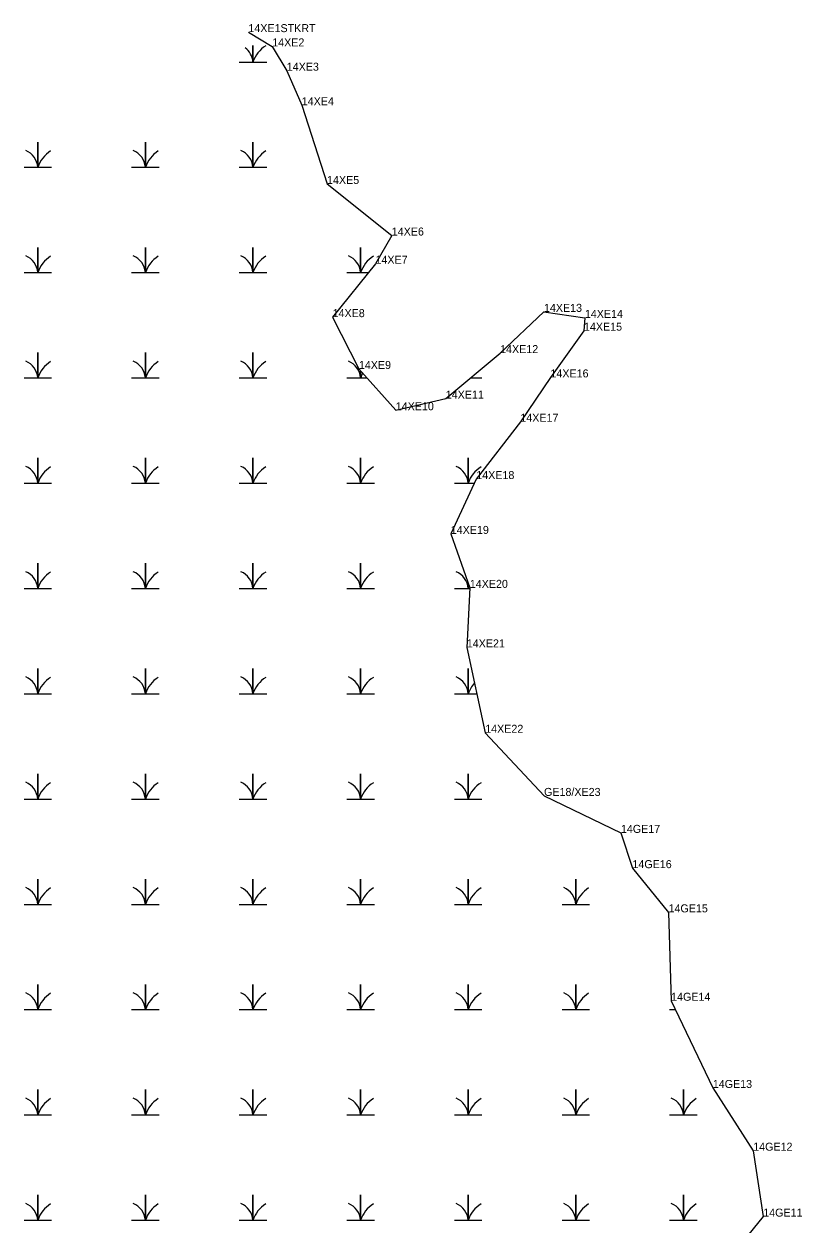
# Model space of a CAD drawing. Extents: x 2072529 to 2268796, y 436423 to 470406.
# Drawn here: x 2260134 to 2260620, y 442318 to 443069 of the extents above; entities that cross this region are included whole.
import ezdxf

# ---------------------------------------------------------------- set-up
doc = ezdxf.new("R2010")
doc.units = 0
for name, color, linetype in [('Exist Environmental Wetland Boundary', 7, 'Continuous'), ('Exist Environmental Wetland Boundary Cogo Comment', 7, 'Continuous'), ('Exist Hydro Swamp or Marsh', 7, 'Continuous'), ('Old_Level_20', 7, 'Continuous')]:
    doc.layers.add(name, color=color, linetype=linetype)

msp = doc.modelspace()

# ---------------------------------------------------------------- linework, layer by layer
at = {"layer": 'Exist Environmental Wetland Boundary'}
msp.add_lwpolyline([(2260274.18, 443063.68), (2260289.08, 443054.77), (2260298.16, 443039.57), (2260307.53, 443017.97), (2260323.32, 442968.78), (2260363.79, 442936.56), (2260353.61, 442918.93), (2260326.8, 442885.56), (2260343.23, 442853.16), (2260366.29, 442827.37), (2260397.54, 442834.63), (2260431.51, 442863.08), (2260458.89, 442888.87), (2260484.48, 442885.11), (2260483.9, 442877.09), (2260462.96, 442847.9), (2260444.13, 442820.16), (2260416.6, 442784.37), (2260400.66, 442750.09), (2260412.56, 442716.38), (2260410.68, 442679.19), (2260422.17, 442625.81), (2260458.95, 442586.35), (2260507, 442563.25), (2260514.19, 442541.21), (2260536.75, 442513.58), (2260538.36, 442458.34), (2260564.42, 442403.84), (2260589.67, 442364.63), (2260595.94, 442323.44), (2260583.37, 442308.11)], dxfattribs=at)
at = {"layer": 'Exist Hydro Swamp or Marsh'}
for points in [[(2260268.45, 443045), (2260277.05, 443045), (2260277.05, 443055.3)], [(2260277.05, 443055.3), (2260277.05, 443045), (2260285.65, 443045)], [(2260133.95, 442979.2), (2260142.55, 442979.2), (2260142.55, 442994.98), (2260142.55, 442979.2), (2260151.15, 442979.2)], [(2260201.2, 442979.2), (2260209.8, 442979.2), (2260209.8, 442994.98), (2260209.8, 442979.2), (2260218.4, 442979.2)], [(2260268.45, 442979.2), (2260277.05, 442979.2), (2260277.05, 442994.98), (2260277.05, 442979.2), (2260285.65, 442979.2)], [(2260133.95, 442913.4), (2260142.55, 442913.4), (2260142.55, 442929.18), (2260142.55, 442913.4), (2260151.15, 442913.4)], [(2260201.2, 442913.4), (2260209.8, 442913.4), (2260209.8, 442929.18), (2260209.8, 442913.4), (2260218.4, 442913.4)], [(2260268.45, 442913.4), (2260277.05, 442913.4), (2260277.05, 442929.18), (2260277.05, 442913.4), (2260285.65, 442913.4)], [(2260335.7, 442913.4), (2260344.3, 442913.4), (2260344.3, 442929.18), (2260344.3, 442913.4), (2260349.16, 442913.4)], [(2260133.95, 442847.6), (2260142.55, 442847.6), (2260142.55, 442863.38), (2260142.55, 442847.6), (2260151.15, 442847.6)], [(2260201.2, 442847.6), (2260209.8, 442847.6), (2260209.8, 442863.38), (2260209.8, 442847.6), (2260218.4, 442847.6)], [(2260268.45, 442847.6), (2260277.05, 442847.6), (2260277.05, 442863.38), (2260277.05, 442847.6), (2260285.65, 442847.6)], [(2260335.7, 442847.6), (2260344.3, 442847.6), (2260344.3, 442851.96)], [(2260344.3, 442851.96), (2260344.3, 442847.6), (2260348.2, 442847.6)], [(2260413.03, 442847.6), (2260420.15, 442847.6)], [(2260133.95, 442781.8), (2260142.55, 442781.8), (2260142.55, 442797.58), (2260142.55, 442781.8), (2260151.15, 442781.8)], [(2260201.2, 442781.8), (2260209.8, 442781.8), (2260209.8, 442797.58), (2260209.8, 442781.8), (2260218.4, 442781.8)], [(2260268.45, 442781.8), (2260277.05, 442781.8), (2260277.05, 442797.58), (2260277.05, 442781.8), (2260285.65, 442781.8)], [(2260335.7, 442781.8), (2260344.3, 442781.8), (2260344.3, 442797.58), (2260344.3, 442781.8), (2260352.9, 442781.8)], [(2260402.95, 442781.8), (2260411.55, 442781.8), (2260411.55, 442797.58), (2260411.55, 442781.8), (2260415.4, 442781.8)], [(2260133.95, 442716), (2260142.55, 442716), (2260142.55, 442731.78), (2260142.55, 442716), (2260151.15, 442716)], [(2260201.2, 442716), (2260209.8, 442716), (2260209.8, 442731.78), (2260209.8, 442716), (2260218.4, 442716)], [(2260268.45, 442716), (2260277.05, 442716), (2260277.05, 442731.78), (2260277.05, 442716), (2260285.65, 442716)], [(2260335.7, 442716), (2260344.3, 442716), (2260344.3, 442731.78), (2260344.3, 442716), (2260352.9, 442716)], [(2260402.95, 442716), (2260411.55, 442716), (2260411.55, 442719.24)], [(2260411.55, 442719.24), (2260411.55, 442716), (2260412.54, 442716)], [(2260133.95, 442650.2), (2260142.55, 442650.2), (2260142.55, 442665.98), (2260142.55, 442650.2), (2260151.15, 442650.2)], [(2260201.2, 442650.2), (2260209.8, 442650.2), (2260209.8, 442665.98), (2260209.8, 442650.2), (2260218.4, 442650.2)], [(2260268.45, 442650.2), (2260277.05, 442650.2), (2260277.05, 442665.98), (2260277.05, 442650.2), (2260285.65, 442650.2)], [(2260335.7, 442650.2), (2260344.3, 442650.2), (2260344.3, 442665.98), (2260344.3, 442650.2), (2260352.9, 442650.2)], [(2260402.95, 442650.2), (2260411.55, 442650.2), (2260411.55, 442665.98), (2260411.55, 442650.2), (2260416.92, 442650.2)], [(2260133.95, 442584.4), (2260142.55, 442584.4), (2260142.55, 442600.18), (2260142.55, 442584.4), (2260151.15, 442584.4)], [(2260201.2, 442584.4), (2260209.8, 442584.4), (2260209.8, 442600.18), (2260209.8, 442584.4), (2260218.4, 442584.4)], [(2260268.45, 442584.4), (2260277.05, 442584.4), (2260277.05, 442600.18), (2260277.05, 442584.4), (2260285.65, 442584.4)], [(2260335.7, 442584.4), (2260344.3, 442584.4), (2260344.3, 442600.18), (2260344.3, 442584.4), (2260352.9, 442584.4)], [(2260402.95, 442584.4), (2260411.55, 442584.4), (2260411.55, 442600.18), (2260411.55, 442584.4), (2260420.15, 442584.4)], [(2260133.95, 442518.6), (2260142.55, 442518.6), (2260142.55, 442534.38), (2260142.55, 442518.6), (2260151.15, 442518.6)], [(2260201.2, 442518.6), (2260209.8, 442518.6), (2260209.8, 442534.38), (2260209.8, 442518.6), (2260218.4, 442518.6)], [(2260268.45, 442518.6), (2260277.05, 442518.6), (2260277.05, 442534.38), (2260277.05, 442518.6), (2260285.65, 442518.6)], [(2260335.7, 442518.6), (2260344.3, 442518.6), (2260344.3, 442534.38), (2260344.3, 442518.6), (2260352.9, 442518.6)], [(2260402.95, 442518.6), (2260411.55, 442518.6), (2260411.55, 442534.38), (2260411.55, 442518.6), (2260420.15, 442518.6)], [(2260470.2, 442518.6), (2260478.8, 442518.6), (2260478.8, 442534.38), (2260478.8, 442518.6), (2260487.4, 442518.6)], [(2260133.95, 442452.8), (2260142.55, 442452.8), (2260142.55, 442468.58), (2260142.55, 442452.8), (2260151.15, 442452.8)], [(2260201.2, 442452.8), (2260209.8, 442452.8), (2260209.8, 442468.58), (2260209.8, 442452.8), (2260218.4, 442452.8)], [(2260268.45, 442452.8), (2260277.05, 442452.8), (2260277.05, 442468.58), (2260277.05, 442452.8), (2260285.65, 442452.8)], [(2260335.7, 442452.8), (2260344.3, 442452.8), (2260344.3, 442468.58), (2260344.3, 442452.8), (2260352.9, 442452.8)], [(2260402.95, 442452.8), (2260411.55, 442452.8), (2260411.55, 442468.58), (2260411.55, 442452.8), (2260420.15, 442452.8)], [(2260470.2, 442452.8), (2260478.8, 442452.8), (2260478.8, 442468.58), (2260478.8, 442452.8), (2260487.4, 442452.8)], [(2260537.45, 442452.8), (2260541.01, 442452.8)], [(2260133.95, 442387), (2260142.55, 442387), (2260142.55, 442402.78), (2260142.55, 442387), (2260151.15, 442387)], [(2260201.2, 442387), (2260209.8, 442387), (2260209.8, 442402.78), (2260209.8, 442387), (2260218.4, 442387)], [(2260268.45, 442387), (2260277.05, 442387), (2260277.05, 442402.78), (2260277.05, 442387), (2260285.65, 442387)], [(2260335.7, 442387), (2260344.3, 442387), (2260344.3, 442402.78), (2260344.3, 442387), (2260352.9, 442387)], [(2260402.95, 442387), (2260411.55, 442387), (2260411.55, 442402.78), (2260411.55, 442387), (2260420.15, 442387)], [(2260470.2, 442387), (2260478.8, 442387), (2260478.8, 442402.78), (2260478.8, 442387), (2260487.4, 442387)], [(2260537.45, 442387), (2260546.05, 442387), (2260546.05, 442402.78), (2260546.05, 442387), (2260554.65, 442387)], [(2260133.95, 442321.2), (2260142.55, 442321.2), (2260142.55, 442336.98), (2260142.55, 442321.2), (2260151.15, 442321.2)], [(2260201.2, 442321.2), (2260209.8, 442321.2), (2260209.8, 442336.98), (2260209.8, 442321.2), (2260218.4, 442321.2)], [(2260268.45, 442321.2), (2260277.05, 442321.2), (2260277.05, 442336.98), (2260277.05, 442321.2), (2260285.65, 442321.2)], [(2260335.7, 442321.2), (2260344.3, 442321.2), (2260344.3, 442336.98), (2260344.3, 442321.2), (2260352.9, 442321.2)], [(2260402.95, 442321.2), (2260411.55, 442321.2), (2260411.55, 442336.98), (2260411.55, 442321.2), (2260420.15, 442321.2)], [(2260470.2, 442321.2), (2260478.8, 442321.2), (2260478.8, 442336.98), (2260478.8, 442321.2), (2260487.4, 442321.2)], [(2260537.45, 442321.2), (2260546.05, 442321.2), (2260546.05, 442336.98), (2260546.05, 442321.2), (2260554.65, 442321.2)]]:
    msp.add_lwpolyline(points, dxfattribs=at)
for centre, radius, start, end in [((2260264.78, 443044.11), 12.3, 4.14034, 52.73247), ((2260295.29, 443038.94), 19.22, 122.12745, 161.62219), ((2260130.28, 442978.31), 12.3, 4.14034, 67.53497), ((2260160.79, 442973.14), 19.22, 122.12745, 161.62219), ((2260197.53, 442978.31), 12.3, 4.14034, 67.53497), ((2260228.04, 442973.14), 19.22, 122.12745, 161.62219), ((2260264.78, 442978.31), 12.3, 4.14034, 67.53497), ((2260295.29, 442973.14), 19.22, 122.12745, 161.62219), ((2260130.28, 442912.51), 12.3, 4.14034, 67.53497), ((2260160.79, 442907.34), 19.22, 122.12745, 161.62219), ((2260197.53, 442912.51), 12.3, 4.14034, 67.53497), ((2260228.04, 442907.34), 19.22, 122.12745, 161.62219), ((2260264.78, 442912.51), 12.3, 4.14034, 67.53497), ((2260295.29, 442907.34), 19.22, 122.12745, 161.62219), ((2260332.03, 442912.51), 12.3, 4.14034, 67.53497), ((2260362.54, 442907.34), 19.22, 122.12745, 161.62219), ((2260130.28, 442846.71), 12.3, 4.14034, 67.53497), ((2260160.79, 442841.54), 19.22, 122.12745, 161.62219), ((2260197.53, 442846.71), 12.3, 4.14034, 67.53497), ((2260228.04, 442841.54), 19.22, 122.12745, 161.62219), ((2260264.78, 442846.71), 12.3, 4.14034, 67.53497), ((2260295.29, 442841.54), 19.22, 122.12745, 161.62219), ((2260332.03, 442846.71), 12.3, 4.14034, 67.53497), ((2260362.54, 442841.54), 19.22, 152.04677, 161.62219), ((2260130.28, 442780.91), 12.3, 4.14034, 67.53497), ((2260160.79, 442775.74), 19.22, 122.12745, 161.62219), ((2260197.53, 442780.91), 12.3, 4.14034, 67.53497), ((2260228.04, 442775.74), 19.22, 122.12745, 161.62219), ((2260264.78, 442780.91), 12.3, 4.14034, 67.53497), ((2260295.29, 442775.74), 19.22, 122.12745, 161.62219), ((2260332.03, 442780.91), 12.3, 4.14034, 67.53497), ((2260362.54, 442775.74), 19.22, 122.12745, 161.62219), ((2260399.28, 442780.91), 12.3, 4.14034, 67.53497), ((2260429.79, 442775.74), 19.22, 122.12745, 161.62219), ((2260130.28, 442715.11), 12.3, 4.14034, 67.53497), ((2260197.53, 442715.11), 12.3, 4.14034, 67.53497), ((2260264.78, 442715.11), 12.3, 4.14034, 67.53497), ((2260332.03, 442715.11), 12.3, 4.14034, 67.53497), ((2260399.28, 442715.11), 12.3, 4.14034, 67.53497), ((2260160.79, 442709.94), 19.22, 122.12745, 161.62219), ((2260228.04, 442709.94), 19.22, 122.12745, 161.62219), ((2260295.29, 442709.94), 19.22, 122.12745, 161.62219), ((2260362.54, 442709.94), 19.22, 122.12745, 161.62219), ((2260429.79, 442709.94), 19.22, 156.6525, 161.62219), ((2260130.28, 442649.31), 12.3, 4.14034, 67.53497), ((2260160.79, 442644.14), 19.22, 122.12745, 161.62219), ((2260197.53, 442649.31), 12.3, 4.14034, 67.53497), ((2260228.04, 442644.14), 19.22, 122.12745, 161.62219), ((2260264.78, 442649.31), 12.3, 4.14034, 67.53497), ((2260295.29, 442644.14), 19.22, 122.12745, 161.62219), ((2260332.03, 442649.31), 12.3, 4.14034, 67.53497), ((2260362.54, 442644.14), 19.22, 122.12745, 161.62219), ((2260399.28, 442649.31), 12.3, 4.14034, 67.53497), ((2260429.79, 442644.14), 19.22, 138.19207, 161.62219), ((2260130.28, 442583.51), 12.3, 4.14034, 67.53497), ((2260160.79, 442578.34), 19.22, 122.12745, 161.62219), ((2260197.53, 442583.51), 12.3, 4.14034, 67.53497), ((2260228.04, 442578.34), 19.22, 122.12745, 161.62219), ((2260264.78, 442583.51), 12.3, 4.14034, 67.53497), ((2260295.29, 442578.34), 19.22, 122.12745, 161.62219), ((2260332.03, 442583.51), 12.3, 4.14034, 67.53497), ((2260362.54, 442578.34), 19.22, 122.12745, 161.62219), ((2260399.28, 442583.51), 12.3, 4.14034, 67.53497), ((2260429.79, 442578.34), 19.22, 122.12745, 161.62219), ((2260130.28, 442517.71), 12.3, 4.14034, 67.53497), ((2260160.79, 442512.54), 19.22, 122.12745, 161.62219), ((2260197.53, 442517.71), 12.3, 4.14034, 67.53497), ((2260228.04, 442512.54), 19.22, 122.12745, 161.62219), ((2260264.78, 442517.71), 12.3, 4.14034, 67.53497), ((2260295.29, 442512.54), 19.22, 122.12745, 161.62219), ((2260332.03, 442517.71), 12.3, 4.14034, 67.53497), ((2260362.54, 442512.54), 19.22, 122.12745, 161.62219), ((2260399.28, 442517.71), 12.3, 4.14034, 67.53497), ((2260429.79, 442512.54), 19.22, 122.12745, 161.62219), ((2260466.53, 442517.71), 12.3, 4.14034, 67.53497), ((2260497.04, 442512.54), 19.22, 122.12745, 161.62219), ((2260130.28, 442451.91), 12.3, 4.14034, 67.53497), ((2260160.79, 442446.74), 19.22, 122.12745, 161.62219), ((2260197.53, 442451.91), 12.3, 4.14034, 67.53497), ((2260228.04, 442446.74), 19.22, 122.12745, 161.62219), ((2260264.78, 442451.91), 12.3, 4.14034, 67.53497), ((2260295.29, 442446.74), 19.22, 122.12745, 161.62219), ((2260332.03, 442451.91), 12.3, 4.14034, 67.53497), ((2260362.54, 442446.74), 19.22, 122.12745, 161.62219), ((2260399.28, 442451.91), 12.3, 4.14034, 67.53497), ((2260429.79, 442446.74), 19.22, 122.12745, 161.62219), ((2260466.53, 442451.91), 12.3, 4.14034, 67.53497), ((2260497.04, 442446.74), 19.22, 122.12745, 161.62219), ((2260130.28, 442386.11), 12.3, 4.14034, 67.53497), ((2260160.79, 442380.94), 19.22, 122.12745, 161.62219), ((2260197.53, 442386.11), 12.3, 4.14034, 67.53497), ((2260228.04, 442380.94), 19.22, 122.12745, 161.62219), ((2260264.78, 442386.11), 12.3, 4.14034, 67.53497), ((2260295.29, 442380.94), 19.22, 122.12745, 161.62219), ((2260332.03, 442386.11), 12.3, 4.14034, 67.53497), ((2260362.54, 442380.94), 19.22, 122.12745, 161.62219), ((2260399.28, 442386.11), 12.3, 4.14034, 67.53497), ((2260429.79, 442380.94), 19.22, 122.12745, 161.62219), ((2260466.53, 442386.11), 12.3, 4.14034, 67.53497), ((2260497.04, 442380.94), 19.22, 122.12745, 161.62219), ((2260533.78, 442386.11), 12.3, 4.14034, 67.53497), ((2260564.29, 442380.94), 19.22, 122.12745, 161.62219), ((2260130.28, 442320.31), 12.3, 4.14034, 67.53497), ((2260160.79, 442315.14), 19.22, 122.12745, 161.62219), ((2260197.53, 442320.31), 12.3, 4.14034, 67.53497), ((2260228.04, 442315.14), 19.22, 122.12745, 161.62219), ((2260264.78, 442320.31), 12.3, 4.14034, 67.53497), ((2260295.29, 442315.14), 19.22, 122.12745, 161.62219), ((2260332.03, 442320.31), 12.3, 4.14034, 67.53497), ((2260362.54, 442315.14), 19.22, 122.12745, 161.62219), ((2260399.28, 442320.31), 12.3, 4.14034, 67.53497), ((2260429.79, 442315.14), 19.22, 122.12745, 161.62219), ((2260466.53, 442320.31), 12.3, 4.14034, 67.53497), ((2260497.04, 442315.14), 19.22, 122.12745, 161.62219), ((2260533.78, 442320.31), 12.3, 4.14034, 67.53497), ((2260564.29, 442315.14), 19.22, 122.12745, 161.62219)]:
    msp.add_arc(centre, radius, start, end, dxfattribs=at)
at = {"layer": 'Old_Level_20'}
for p, q in [((2260274.18, 443063.68), (2260274.18, 443063.68)), ((2260289.08, 443054.77), (2260289.08, 443054.77)), ((2260298.16, 443039.57), (2260298.16, 443039.57)), ((2260307.53, 443017.97), (2260307.53, 443017.97)), ((2260323.32, 442968.78), (2260323.32, 442968.78)), ((2260363.79, 442936.56), (2260363.79, 442936.56)), ((2260353.61, 442918.93), (2260353.61, 442918.93)), ((2260326.8, 442885.56), (2260326.8, 442885.56)), ((2260458.89, 442888.87), (2260458.89, 442888.87)), ((2260484.48, 442885.11), (2260484.48, 442885.11)), ((2260483.9, 442877.09), (2260483.9, 442877.09)), ((2260431.51, 442863.08), (2260431.51, 442863.08)), ((2260343.23, 442853.16), (2260343.23, 442853.16)), ((2260462.96, 442847.9), (2260462.96, 442847.9)), ((2260397.54, 442834.63), (2260397.54, 442834.63)), ((2260366.29, 442827.37), (2260366.29, 442827.37)), ((2260444.13, 442820.16), (2260444.13, 442820.16)), ((2260416.6, 442784.37), (2260416.6, 442784.37)), ((2260400.66, 442750.09), (2260400.66, 442750.09)), ((2260412.56, 442716.38), (2260412.56, 442716.38)), ((2260410.68, 442679.19), (2260410.68, 442679.19)), ((2260422.17, 442625.81), (2260422.17, 442625.81)), ((2260458.95, 442586.35), (2260458.95, 442586.35)), ((2260507, 442563.25), (2260507, 442563.25)), ((2260514.19, 442541.21), (2260514.19, 442541.21)), ((2260536.75, 442513.58), (2260536.75, 442513.58)), ((2260538.36, 442458.34), (2260538.36, 442458.34)), ((2260564.42, 442403.84), (2260564.42, 442403.84)), ((2260589.67, 442364.63), (2260589.67, 442364.63)), ((2260595.94, 442323.44), (2260595.94, 442323.44))]:
    msp.add_line(p, q, dxfattribs=at)

# ---------------------------------------------------------------- texts
at = {"layer": 'Exist Environmental Wetland Boundary Cogo Comment'}
for s, p in [('14XE1STKRT', (2260274.18, 443063.68)), ('14XE2', (2260289.08, 443054.77)), ('14XE3', (2260298.16, 443039.57)), ('14XE4', (2260307.53, 443017.97)), ('14XE5', (2260323.32, 442968.78)), ('14XE6', (2260363.79, 442936.56)), ('14XE7', (2260353.61, 442918.93)), ('14XE13', (2260458.89, 442888.87)), ('14XE8', (2260326.8, 442885.56)), ('14XE14', (2260484.48, 442885.11)), ('14XE15', (2260483.9, 442877.09)), ('14XE12', (2260431.51, 442863.08)), ('14XE9', (2260343.23, 442853.16)), ('14XE16', (2260462.96, 442847.9)), ('14XE11', (2260397.54, 442834.63)), ('14XE10', (2260366.29, 442827.37)), ('14XE17', (2260444.13, 442820.16)), ('14XE18', (2260416.6, 442784.37)), ('14XE19', (2260400.66, 442750.09)), ('14XE20', (2260412.56, 442716.38)), ('14XE21', (2260410.68, 442679.19)), ('14XE22', (2260422.17, 442625.81)), ('GE18/XE23', (2260458.95, 442586.35)), ('14GE17', (2260507, 442563.25)), ('14GE16', (2260514.19, 442541.21)), ('14GE15', (2260536.75, 442513.58)), ('14GE14', (2260538.36, 442458.34)), ('14GE13', (2260564.42, 442403.84)), ('14GE12', (2260589.67, 442364.63)), ('14GE11', (2260595.94, 442323.44))]:
    msp.add_text(s, height=5, dxfattribs=at).set_placement(p)

doc.saveas('drawing.dxf')
